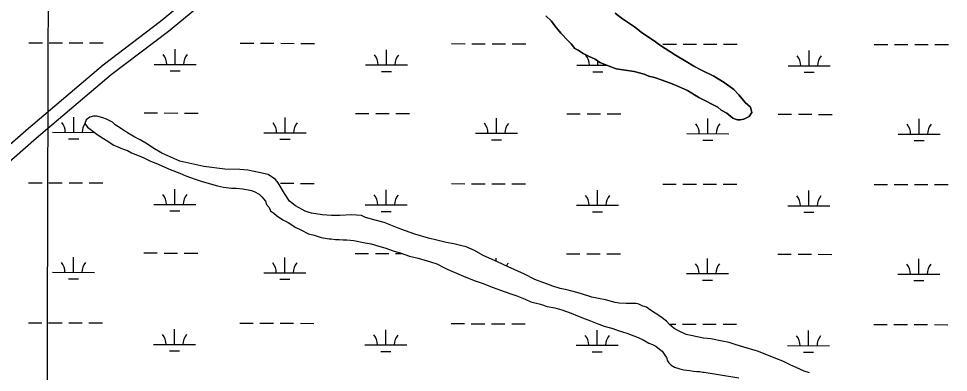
# Model space of a CAD drawing. Extents: x 3187622 to 3225504, y 800805 to 826213.
# Drawn here: x 3207464 to 3209672, y 818796 to 819636 of the extents above; entities that cross this region are included whole.
import ezdxf

# ---------------------------------------------------------------- set-up
doc = ezdxf.new("R2010")
doc.units = 0
for name, color, linetype in [('V-GRID-MAJR', 7, 'Continuous'), ('V-ROAD-CNTR', 7, 'Continuous'), ('V-SITE-VEGE', 7, 'Continuous'), ('V-WETL-SWMP', 7, 'Continuous')]:
    doc.layers.add(name, color=color, linetype=linetype)

msp = doc.modelspace()

# ---------------------------------------------------------------- linework, layer by layer
at = {"layer": 'V-GRID-MAJR'}
msp.add_spline([(3207506.7, 806215.5), (3207519, 812274.2), (3207531.4, 818336.4), (3207543.7, 824398.7), (3207543.7, 824402.1)], degree=3, dxfattribs=at)
at = {"layer": 'V-ROAD-CNTR'}
for points in [[(3208062.5, 819845.3), (3207801.6, 819629.2), (3207665.4, 819526), (3207487.4, 819375), (3207237.9, 819156.3)], [(3208083.7, 819823.9), (3207820.2, 819605.7), (3207684.2, 819502.5), (3207507, 819352.3), (3207257.3, 819133.4)]]:
    msp.add_lwpolyline(points, dxfattribs=at)
at = {"layer": 'V-SITE-VEGE'}
for points in [[(3208880.7, 819649.3), (3208898.3, 819636.2), (3208926.5, 819616.8), (3208945.9, 819601.9), (3208973.2, 819583.4), (3208986.4, 819573.8), (3209024.2, 819549.2), (3209049.8, 819534.2), (3209067.4, 819523.7), (3209085.9, 819514), (3209114.9, 819500), (3209129.9, 819491.2), (3209142.2, 819483.3), (3209162.5, 819468.3), (3209174.8, 819455.1), (3209189.8, 819436.7), (3209202.1, 819426.1), (3209205.6, 819412.9), (3209199.5, 819404.1), (3209186.3, 819397.1), (3209177.5, 819396.2), (3209171.3, 819396.2), (3209166.9, 819397.1), (3209160.8, 819399.7), (3209145.8, 819412), (3209132.6, 819419), (3209124.7, 819426.1), (3209112.3, 819432.2), (3209093.8, 819441.9), (3209079.8, 819448.9), (3209063, 819459.4), (3209052.5, 819465.6), (3209031.3, 819475.3), (3209016.4, 819481.4), (3208992.6, 819490.2), (3208974.1, 819496.3), (3208960.9, 819499.8), (3208949.5, 819504.2), (3208925.7, 819510.4), (3208883.5, 819517.4), (3208866.8, 819523.5), (3208844.7, 819532.3), (3208833.3, 819540.2), (3208817.5, 819547.2), (3208805.1, 819553.4), (3208792.8, 819561.3), (3208784.9, 819565.7), (3208776.1, 819576.2), (3208769, 819583.3), (3208752.3, 819601.7), (3208737.3, 819619.3), (3208729.4, 819630.7), (3208716.2, 819643)], [(3209279.2, 818822.6), (3209262.5, 818828.7), (3209236.9, 818839.2), (3209219.3, 818846.3), (3209186.8, 818855.9), (3209168.3, 818861.2), (3209151.5, 818866.4), (3209134.8, 818869.9), (3209108.4, 818875.2), (3209090.8, 818876.9), (3209064.4, 818882.2), (3209049.5, 818885.7), (3209031, 818894.5), (3209021.3, 818899.8), (3209009.8, 818909.4), (3209002.8, 818917.3), (3208989.6, 818927.9), (3208962.3, 818945.5), (3208955.2, 818950.7), (3208946.4, 818953.4), (3208936.8, 818957.8), (3208930.6, 818959.5), (3208906.8, 818959.5), (3208890.1, 818960.4), (3208881.3, 818962.1), (3208858.4, 818968.3), (3208841.7, 818970.9), (3208825.9, 818974.4), (3208798.6, 818983.2), (3208781, 818987.6), (3208763.4, 818992.8), (3208758.1, 818993.7), (3208750.2, 818995.4), (3208732.6, 819000.7), (3208690.3, 819016.5), (3208665.7, 819028.8), (3208626.9, 819046.4), (3208601.4, 819058.7), (3208567.1, 819073.6), (3208546.8, 819085), (3208527.5, 819093.8), (3208516.9, 819096.4), (3208497.5, 819100.8), (3208479.9, 819104.3), (3208457.1, 819109.6), (3208437.7, 819114.8), (3208405.1, 819124.5), (3208371.7, 819135.9), (3208332.1, 819151.7), (3208311, 819157.8), (3208288.1, 819164), (3208278.4, 819168.4), (3208254.6, 819170.1), (3208227.3, 819168.3), (3208207.1, 819168.3), (3208185.1, 819170.1), (3208159.6, 819174.4), (3208151.7, 819176.2), (3208144.6, 819178.8), (3208121.7, 819191.1), (3208107.6, 819202.5), (3208095.3, 819221), (3208080.3, 819246.5), (3208074.2, 819254.4), (3208056.6, 819265.9), (3208039, 819270.2), (3208009, 819276.4), (3207989.7, 819278.1), (3207953.6, 819279), (3207904.3, 819285.1), (3207847.1, 819297.4), (3207804, 819316.7), (3207782.8, 819329), (3207770.5, 819337.8), (3207752.9, 819348.3), (3207740.6, 819354.5), (3207723, 819365), (3207713.3, 819371.2), (3207700.1, 819379.9), (3207693.9, 819384.3), (3207686.9, 819390.5), (3207684.2, 819392.2), (3207672.8, 819397.5), (3207664, 819401), (3207649.9, 819404.5), (3207642, 819404.5), (3207633.2, 819401.9), (3207624.4, 819395.7), (3207621.8, 819386.9), (3207627.9, 819378.1), (3207653.5, 819359.7), (3207672, 819347.4), (3207690.4, 819335.9), (3207698.4, 819332.4), (3207707.2, 819328.9), (3207710.7, 819327.2), (3207723, 819322.8), (3207732.7, 819317.5), (3207750.3, 819310.5), (3207761.7, 819305.2), (3207777.6, 819297.3)], [(3207777.6, 819297.3), (3207789.9, 819292.9), (3207824.2, 819278), (3207847.1, 819269.2), (3207861.2, 819263), (3207883.2, 819255.1), (3207899.9, 819249), (3207936.9, 819239.4), (3207951, 819235.8), (3207969.5, 819233.2), (3207980.9, 819233.2), (3207995.9, 819231.5), (3208005.5, 819230.6), (3208017, 819228), (3208024, 819225.4), (3208035.5, 819219.2), (3208041.6, 819213), (3208050.4, 819202.5), (3208053.1, 819194.6), (3208059.3, 819187.5), (3208062.8, 819179.6), (3208070.7, 819174.4), (3208076.9, 819168.2), (3208091.8, 819158.5), (3208104.2, 819151.5), (3208122.7, 819140.1), (3208134.1, 819134.8), (3208152.6, 819125.2), (3208165.8, 819121.6), (3208182.5, 819116.4), (3208187.8, 819115.5), (3208201.9, 819112.9), (3208206.3, 819112.9), (3208216.8, 819111.1), (3208225.6, 819111.1), (3208235.3, 819110.3), (3208244.1, 819110.3), (3208260, 819109.4), (3208287.2, 819103.3), (3208301.3, 819101.5), (3208319.8, 819095.4), (3208333.9, 819091.9)], [(3208333.9, 819091.9), (3208355.9, 819084), (3208370, 819079.6), (3208392.9, 819071.7), (3208413.1, 819067.3), (3208442.1, 819058.5), (3208457.1, 819053.3), (3208475.6, 819044.5), (3208481.8, 819041), (3208503.8, 819031.3), (3208520.5, 819024.3), (3208546, 819013.7), (3208565.4, 819007.6), (3208590.9, 818997.1), (3208608.5, 818990.9), (3208633.2, 818982.1), (3208647.2, 818977.8), (3208667.5, 818969.9), (3208680.7, 818963.7), (3208703.6, 818957.6), (3208719.4, 818952.3), (3208737.9, 818948.8), (3208754.6, 818944.4), (3208776.6, 818936.5), (3208791.6, 818930.4), (3208810.1, 818923.3), (3208822.4, 818918.1), (3208841.8, 818910.2), (3208855, 818905.8), (3208875.2, 818899.6), (3208888.4, 818895.3), (3208908.7, 818889.1), (3208935.9, 818878.6), (3208947.4, 818873.3), (3208960.6, 818865.4), (3208969.4, 818861.9), (3208977.3, 818858.4), (3208986.1, 818850.5), (3208992.3, 818846.1), (3208999.3, 818836.4), (3209002.9, 818831.1), (3209005.5, 818823.2), (3209008.2, 818818.8), (3209014.3, 818812.6), (3209022.2, 818808.3), (3209034.6, 818803.9), (3209044.2, 818802.1), (3209058.3, 818800.4), (3209067.1, 818798.6), (3209075, 818797.7), (3209082.1, 818797.7), (3209089.1, 818796), (3209092.6, 818796), (3209174.5, 818782.9)], [(3209342.6, 818794.5), (3209330.2, 818798.8), (3209310.9, 818807.6), (3209298.5, 818812.9), (3209279.2, 818822.6)]]:
    msp.add_lwpolyline(points, dxfattribs=at)
at = {"layer": 'V-WETL-SWMP'}
for p, q in [((3207488.7, 819578.9), (3207520.7, 819578.9)), ((3207536.7, 819578.8), (3207568.7, 819578.8)), ((3207584.7, 819578.7), (3207616.7, 819578.7)), ((3207632.7, 819578.6), (3207664.7, 819578.6)), ((3207990.6, 819577.9), (3208022.6, 819577.8)), ((3208038.6, 819577.8), (3208070.6, 819577.7)), ((3208086.6, 819577.7), (3208118.6, 819577.6)), ((3208134.6, 819577.6), (3208166.6, 819577.6)), ((3208492.5, 819576.9), (3208524.5, 819576.8)), ((3208540.5, 819576.8), (3208572.5, 819576.7)), ((3208588.5, 819576.7), (3208620.5, 819576.6)), ((3208636.5, 819576.6), (3208668.5, 819576.5)), ((3208994.4, 819575.9), (3209026.4, 819575.8)), ((3209042.4, 819575.8), (3209074.4, 819575.7)), ((3209090.4, 819575.7), (3209122.4, 819575.6)), ((3209138.4, 819575.6), (3209170.4, 819575.5)), ((3209496.4, 819574.8), (3209528.4, 819574.8)), ((3209544.4, 819574.7), (3209576.4, 819574.7)), ((3209592.4, 819574.6), (3209624.4, 819574.6)), ((3209640.4, 819574.5), (3209672.4, 819574.5)), ((3207835.9, 819527.5), (3207836, 819563.5)), ((3208337.8, 819526.5), (3208337.9, 819562.5)), ((3209341.7, 819524.4), (3209341.7, 819560.4)), ((3207785.9, 819527.6), (3207885.9, 819527.4)), ((3208839.8, 819525.4), (3208839.8, 819535.7)), ((3207823.9, 819512.1), (3207847.9, 819512)), ((3208287.8, 819526.6), (3208387.8, 819526.4)), ((3208325.8, 819511.1), (3208349.8, 819511)), ((3208789.8, 819525.5), (3208862, 819525.4)), ((3208827.7, 819510), (3208851.7, 819510)), ((3209291.7, 819524.5), (3209391.7, 819524.3)), ((3209329.6, 819509), (3209353.6, 819509)), ((3207595.1, 819366.1), (3207595.2, 819402.1)), ((3207762.3, 819412.2), (3207794.3, 819412.1)), ((3207810.3, 819412.1), (3207842.3, 819412)), ((3207858.3, 819412), (3207890.3, 819411.9)), ((3208097, 819365.1), (3208097.1, 819401.1)), ((3208264.2, 819411.2), (3208296.2, 819411.1)), ((3208312.2, 819411.1), (3208344.2, 819411)), ((3208360.2, 819411), (3208392.2, 819410.9)), ((3208598.9, 819364.1), (3208599, 819400.1)), ((3208766.1, 819410.2), (3208798.1, 819410.1)), ((3208814.1, 819410.1), (3208846.1, 819410)), ((3208862.1, 819410), (3208894.1, 819409.9)), ((3209100.9, 819363), (3209100.9, 819399)), ((3209268, 819409.1), (3209300, 819409.1)), ((3209316, 819409), (3209348, 819409)), ((3209364, 819408.9), (3209396, 819408.9)), ((3209602.8, 819362), (3209602.8, 819398)), ((3207545.1, 819366.2), (3207644.7, 819366)), ((3207583.1, 819350.7), (3207607.1, 819350.7)), ((3208047, 819365.2), (3208147, 819365)), ((3208548.9, 819364.2), (3208648.9, 819364)), ((3209050.9, 819363.1), (3209150.9, 819362.9)), ((3209552.8, 819362.1), (3209652.8, 819361.9)), ((3208085, 819349.7), (3208109, 819349.6)), ((3208586.9, 819348.7), (3208610.9, 819348.6)), ((3209088.8, 819347.6), (3209112.8, 819347.6)), ((3209590.7, 819346.6), (3209614.7, 819346.6)), ((3207488, 819246.3), (3207520, 819246.2)), ((3207536, 819246.2), (3207568, 819246.1)), ((3207584, 819246.1), (3207616, 819246)), ((3207632, 819246), (3207664, 819245.9)), ((3208086, 819245), (3208118, 819245)), ((3208134, 819244.9), (3208166, 819244.9)), ((3208491.9, 819244.2), (3208523.9, 819244.1)), ((3208539.9, 819244.1), (3208571.9, 819244.1)), ((3208587.9, 819244), (3208619.9, 819244)), ((3208635.9, 819243.9), (3208667.9, 819243.9)), ((3208993.8, 819243.2), (3209025.8, 819243.1)), ((3209041.8, 819243.1), (3209073.8, 819243)), ((3209089.8, 819243), (3209121.8, 819242.9)), ((3209137.8, 819242.9), (3209169.8, 819242.8)), ((3209495.7, 819242.2), (3209527.7, 819242.1)), ((3209543.7, 819242.1), (3209575.7, 819242)), ((3209591.7, 819242), (3209623.7, 819241.9)), ((3209639.7, 819241.9), (3209671.7, 819241.8)), ((3207835.3, 819194.8), (3207835.3, 819230.8)), ((3208337.2, 819193.8), (3208337.2, 819229.8)), ((3208839.1, 819192.8), (3208839.1, 819228.8)), ((3209341, 819191.7), (3209341.1, 819227.7)), ((3207785.3, 819194.9), (3207885.3, 819194.7)), ((3207823.2, 819179.4), (3207847.2, 819179.4)), ((3208287.2, 819193.9), (3208387.2, 819193.7)), ((3208325.1, 819178.4), (3208349.1, 819178.3)), ((3208789.1, 819192.9), (3208889.1, 819192.7)), ((3208827, 819177.4), (3208851, 819177.3)), ((3209291, 819191.8), (3209391, 819191.6)), ((3209328.9, 819176.3), (3209352.9, 819176.3)), ((3207594.5, 819033.4), (3207594.5, 819069.4)), ((3207761.6, 819079.5), (3207793.6, 819079.5)), ((3207809.6, 819079.4), (3207841.6, 819079.4)), ((3207857.6, 819079.3), (3207889.6, 819079.3)), ((3208096.4, 819032.4), (3208096.4, 819068.4)), ((3208263.5, 819078.5), (3208295.5, 819078.4)), ((3208311.5, 819078.4), (3208343.5, 819078.3)), ((3208359.5, 819078.3), (3208373.8, 819078.3)), ((3208598.3, 819060), (3208598.3, 819067.4)), ((3208765.4, 819077.5), (3208797.4, 819077.4)), ((3208813.4, 819077.4), (3208845.4, 819077.3)), ((3208861.4, 819077.3), (3208893.4, 819077.2)), ((3209100.2, 819030.4), (3209100.3, 819066.4)), ((3209267.3, 819076.5), (3209299.3, 819076.4)), ((3209315.3, 819076.4), (3209347.3, 819076.3)), ((3209363.3, 819076.3), (3209395.3, 819076.2)), ((3209602.1, 819029.3), (3209602.2, 819065.3)), ((3207544.5, 819033.5), (3207644.5, 819033.3)), ((3208046.4, 819032.5), (3208146.4, 819032.3)), ((3209050.2, 819030.5), (3209150.2, 819030.3)), ((3209552.1, 819029.4), (3209652.1, 819029.2)), ((3207582.4, 819018), (3207606.4, 819018)), ((3208084.3, 819017), (3208108.3, 819017)), ((3209088.1, 819015), (3209112.1, 819014.9)), ((3209590.1, 819013.9), (3209614.1, 819013.9)), ((3207487.4, 818913.6), (3207519.4, 818913.5)), ((3207535.4, 818913.5), (3207567.4, 818913.4)), ((3207583.4, 818913.4), (3207615.4, 818913.3)), ((3207631.4, 818913.3), (3207663.4, 818913.2)), ((3207989.3, 818912.6), (3208021.3, 818912.5)), ((3208037.3, 818912.5), (3208069.3, 818912.4)), ((3208085.3, 818912.4), (3208117.3, 818912.3)), ((3208133.3, 818912.3), (3208165.3, 818912.2)), ((3208491.2, 818911.5), (3208523.2, 818911.5)), ((3208539.2, 818911.4), (3208571.2, 818911.4)), ((3208587.2, 818911.3), (3208619.2, 818911.3)), ((3208635.2, 818911.2), (3208667.2, 818911.2)), ((3209008.9, 818910.5), (3209025.1, 818910.5)), ((3209041.1, 818910.4), (3209073.1, 818910.4)), ((3209089.1, 818910.3), (3209121.1, 818910.3)), ((3209137.1, 818910.2), (3209169.1, 818910.2)), ((3209495, 818909.5), (3209527, 818909.4)), ((3209543, 818909.4), (3209575, 818909.3)), ((3209591, 818909.3), (3209623, 818909.2)), ((3209639, 818909.2), (3209671, 818909.1)), ((3207834.6, 818862.1), (3207834.7, 818898.1)), ((3208336.5, 818861.1), (3208336.6, 818897.1)), ((3208838.4, 818860.1), (3208838.5, 818896.1)), ((3209340.3, 818859.1), (3209340.4, 818895.1)), ((3207784.6, 818862.2), (3207884.6, 818862)), ((3207822.6, 818846.7), (3207846.6, 818846.7)), ((3208286.5, 818861.2), (3208386.5, 818861)), ((3208324.5, 818845.7), (3208348.5, 818845.7)), ((3208788.4, 818860.2), (3208888.4, 818860)), ((3208826.4, 818844.7), (3208850.4, 818844.6)), ((3209290.3, 818859.2), (3209390.3, 818859)), ((3209328.3, 818843.7), (3209352.3, 818843.6))]:
    msp.add_line(p, q, dxfattribs=at)
for points in [[(3208716.2, 819643), (3208729.4, 819630.7), (3208737.3, 819619.3), (3208752.3, 819601.7), (3208769, 819583.3), (3208776.1, 819576.2), (3208784.9, 819565.7), (3208792.8, 819561.3), (3208805.1, 819553.4), (3208817.5, 819547.2), (3208833.3, 819540.2), (3208844.7, 819532.3), (3208866.8, 819523.5), (3208883.5, 819517.4), (3208925.7, 819510.4), (3208949.5, 819504.2), (3208960.9, 819499.8), (3208974.1, 819496.3), (3208992.6, 819490.2), (3209016.4, 819481.4), (3209031.3, 819475.3), (3209052.5, 819465.6), (3209063, 819459.4), (3209079.8, 819448.9), (3209093.8, 819441.9), (3209112.3, 819432.2), (3209124.7, 819426.1), (3209132.6, 819419), (3209145.8, 819412), (3209160.8, 819399.7), (3209166.9, 819397.1), (3209171.3, 819396.2), (3209177.5, 819396.2), (3209186.3, 819397.1), (3209199.5, 819404.1), (3209205.6, 819412.9), (3209202.1, 819426.1), (3209189.8, 819436.7), (3209174.8, 819455.1), (3209162.5, 819468.3), (3209142.2, 819483.3), (3209129.9, 819491.2), (3209114.9, 819500), (3209085.9, 819514), (3209067.4, 819523.7), (3209049.8, 819534.2), (3209024.2, 819549.2), (3208986.4, 819573.8), (3208973.2, 819583.4), (3208945.9, 819601.9), (3208926.5, 819616.8), (3208898.3, 819636.2), (3208880.7, 819649.3)], [(3208074.2, 819254.4), (3208056.6, 819265.9), (3208039, 819270.2), (3208009, 819276.4), (3207989.7, 819278.1), (3207953.6, 819279), (3207904.3, 819285.1), (3207847.1, 819297.4), (3207804, 819316.7), (3207782.8, 819329), (3207770.5, 819337.8), (3207752.9, 819348.3), (3207740.6, 819354.5), (3207723, 819365), (3207713.3, 819371.2), (3207700.1, 819379.9), (3207693.9, 819384.3), (3207686.9, 819390.5), (3207684.2, 819392.2), (3207672.8, 819397.5), (3207664, 819401), (3207649.9, 819404.5), (3207642, 819404.5), (3207633.2, 819401.9), (3207624.4, 819395.7), (3207621.8, 819386.9), (3207627.9, 819378.1), (3207653.5, 819359.7), (3207672, 819347.4), (3207690.4, 819335.9), (3207698.4, 819332.4), (3207707.2, 819328.9), (3207710.7, 819327.2), (3207723, 819322.8), (3207732.7, 819317.5), (3207750.3, 819310.5), (3207761.7, 819305.2), (3207777.6, 819297.3), (3207789.9, 819292.9), (3207824.2, 819278), (3207847.1, 819269.2), (3207861.2, 819263), (3207883.2, 819255.1), (3207899.9, 819249), (3207936.9, 819239.4), (3207951, 819235.8), (3207969.5, 819233.2), (3207980.9, 819233.2), (3207995.9, 819231.5), (3208005.5, 819230.6), (3208017, 819228), (3208024, 819225.4), (3208035.5, 819219.2), (3208041.6, 819213), (3208050.5, 819202.5), (3208053.1, 819194.6), (3208059.3, 819187.5), (3208062.8, 819179.6), (3208070.7, 819174.4), (3208076.9, 819168.2), (3208091.8, 819158.5), (3208104.2, 819151.5), (3208122.7, 819140.1), (3208134.1, 819134.8), (3208152.6, 819125.2), (3208165.8, 819121.6), (3208182.5, 819116.4), (3208187.8, 819115.5), (3208201.9, 819112.9), (3208206.3, 819112.9), (3208216.8, 819111.1), (3208225.6, 819111.1), (3208235.3, 819110.3), (3208244.1, 819110.3), (3208260, 819109.4), (3208287.2, 819103.3), (3208301.3, 819101.5), (3208319.8, 819095.4), (3208333.9, 819091.9), (3208355.9, 819084), (3208370, 819079.6), (3208392.9, 819071.7), (3208413.1, 819067.3), (3208442.1, 819058.5), (3208457.1, 819053.3), (3208475.6, 819044.5), (3208481.8, 819041), (3208503.8, 819031.3), (3208520.5, 819024.3), (3208546, 819013.7), (3208565.4, 819007.6), (3208590.9, 818997.1), (3208608.5, 818990.9), (3208633.2, 818982.1), (3208647.2, 818977.8), (3208667.5, 818969.9), (3208680.7, 818963.7), (3208703.6, 818957.6), (3208719.4, 818952.3), (3208737.9, 818948.8), (3208754.6, 818944.4)], [(3209342.6, 818794.5), (3209330.2, 818798.8), (3209310.9, 818807.6), (3209298.5, 818812.9), (3209279.2, 818822.6), (3209262.4, 818828.7), (3209236.9, 818839.2), (3209219.3, 818846.3), (3209186.8, 818855.9), (3209168.3, 818861.2), (3209151.5, 818866.4), (3209134.8, 818869.9), (3209108.4, 818875.2), (3209090.8, 818876.9), (3209064.4, 818882.2), (3209049.5, 818885.7), (3209031, 818894.5), (3209021.3, 818899.8), (3209009.8, 818909.4), (3209002.8, 818917.3), (3208989.6, 818927.9), (3208962.3, 818945.5), (3208955.2, 818950.7), (3208946.4, 818953.4), (3208936.8, 818957.8), (3208930.6, 818959.5), (3208906.8, 818959.5), (3208890.1, 818960.4), (3208881.3, 818962.1), (3208858.4, 818968.3), (3208841.7, 818970.9), (3208825.9, 818974.4), (3208798.6, 818983.2), (3208781, 818987.6), (3208763.4, 818992.8), (3208758.1, 818993.7), (3208750.2, 818995.4), (3208732.6, 819000.7), (3208690.3, 819016.5), (3208665.7, 819028.8), (3208626.9, 819046.4), (3208601.4, 819058.7), (3208567.1, 819073.6), (3208546.8, 819085), (3208527.5, 819093.8), (3208516.9, 819096.4), (3208497.5, 819100.8), (3208479.9, 819104.3), (3208457.1, 819109.6), (3208437.7, 819114.8), (3208405.1, 819124.5), (3208371.7, 819135.9), (3208332.1, 819151.7), (3208311, 819157.8), (3208288.1, 819164), (3208278.4, 819168.4), (3208254.6, 819170.1), (3208227.3, 819168.3), (3208207.1, 819168.3), (3208185.1, 819170.1), (3208159.6, 819174.4), (3208151.7, 819176.2), (3208144.6, 819178.8), (3208121.7, 819191.1), (3208107.6, 819202.5), (3208095.3, 819221), (3208080.3, 819246.5), (3208074.2, 819254.4)], [(3208754.6, 818944.4), (3208776.6, 818936.5), (3208791.6, 818930.4), (3208810.1, 818923.3), (3208822.4, 818918.1), (3208841.8, 818910.2), (3208855, 818905.8), (3208875.2, 818899.6), (3208888.4, 818895.2), (3208908.7, 818889.1), (3208935.9, 818878.6), (3208947.4, 818873.3), (3208960.6, 818865.4), (3208969.4, 818861.9), (3208977.3, 818858.4), (3208986.1, 818850.5), (3208992.3, 818846.1), (3208999.3, 818836.4), (3209002.9, 818831.1), (3209005.5, 818823.2), (3209008.2, 818818.8), (3209014.3, 818812.6), (3209022.2, 818808.3), (3209034.6, 818803.9), (3209044.2, 818802.1), (3209058.3, 818800.4), (3209067.1, 818798.6), (3209075, 818797.7), (3209082.1, 818797.7), (3209089.1, 818796), (3209092.6, 818796), (3209174.5, 818782.9)]]:
    msp.add_lwpolyline(points, dxfattribs=at)
for centre, start, end in [((3207780.7, 819528.1), 359.1115, 40.6551), ((3207891.2, 819527.8), 139.1115, 180.6551), ((3208282.6, 819527), 359.1115, 40.6551), ((3208393.1, 819526.8), 139.1115, 180.6551), ((3208784.5, 819526), 359.1115, 40.6551), ((3209286.4, 819525), 359.1115, 40.6551), ((3209396.9, 819524.8), 139.1115, 180.6551), ((3208895, 819525.8), 179.1913, 180.6551), ((3207539.9, 819366.7), 359.1115, 40.6551), ((3207650.4, 819366.5), 144.0844, 180.6551), ((3208041.8, 819365.7), 359.1115, 40.6551), ((3208152.3, 819365.5), 139.1115, 180.6551), ((3208543.7, 819364.7), 359.1115, 40.6551), ((3208654.2, 819364.4), 139.1115, 180.6551), ((3209045.6, 819363.6), 359.1115, 40.6551), ((3209156.1, 819363.4), 139.1115, 180.6551), ((3209547.5, 819362.6), 359.1115, 40.6551), ((3209658, 819362.4), 139.1115, 180.6551), ((3207780, 819195.4), 359.1115, 40.6551), ((3207890.5, 819195.2), 139.1115, 180.6551), ((3208281.9, 819194.4), 359.1115, 40.6551), ((3208392.4, 819194.1), 139.1115, 180.6551), ((3208783.8, 819193.4), 359.1115, 40.6551), ((3208894.3, 819193.1), 139.1115, 180.6551), ((3209285.7, 819192.3), 359.1115, 40.6551), ((3209396.2, 819192.1), 139.1115, 180.6551), ((3207539.2, 819034), 359.1115, 40.6551), ((3207649.7, 819033.8), 139.1115, 180.6551), ((3208041.1, 819033), 359.1115, 40.6551), ((3208151.6, 819032.8), 139.1115, 180.6551), ((3208653.5, 819031.8), 139.1115, 151.6169), ((3209044.9, 819031), 359.1115, 40.6551), ((3209155.4, 819030.7), 139.1115, 180.6551), ((3209546.8, 819029.9), 359.1115, 40.6551), ((3209657.3, 819029.7), 139.1115, 180.6551), ((3207779.3, 818862.7), 359.1115, 40.6551), ((3207889.8, 818862.5), 139.1115, 180.6551), ((3208281.2, 818861.7), 359.1115, 40.6551), ((3208391.7, 818861.5), 139.1115, 180.6551), ((3208783.2, 818860.7), 359.1115, 40.6551), ((3208893.6, 818860.5), 139.1115, 180.6551), ((3209285.1, 818859.7), 359.1115, 40.6551), ((3209395.5, 818859.4), 139.1115, 180.6551)]:
    msp.add_arc(centre, 35.2, start, end, dxfattribs=at)

doc.saveas('drawing.dxf')
